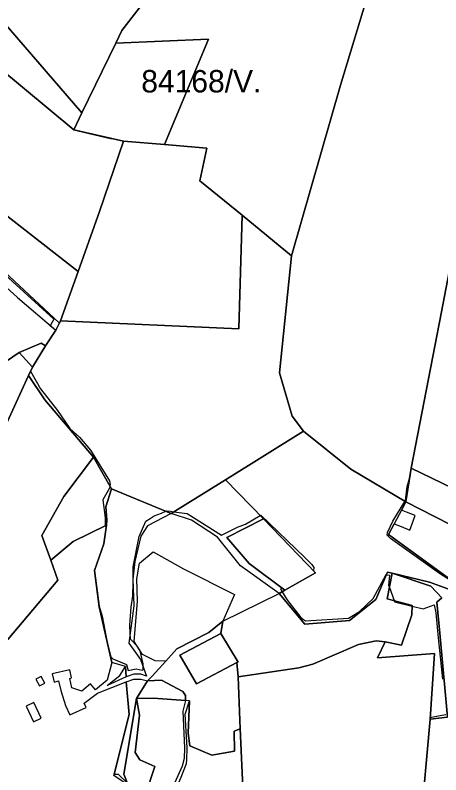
# Model space of a CAD drawing. Extents: x -477304 to -465429, y -1159113 to -1149210.
# Drawn here: x -474259 to -473975, y -1150895 to -1150388 of the extents above; entities that cross this region are included whole.
import ezdxf

# ---------------------------------------------------------------- set-up
doc = ezdxf.new("R2010")
doc.units = 0
for name, color, linetype in [('BPEJ_s', 7, 'Continuous'), ('orna_s', 7, 'Continuous'), ('PUPFL_s', 7, 'Continuous'), ('trav_porost_s', 7, 'Continuous')]:
    doc.layers.add(name, color=color, linetype=linetype)

msp = doc.modelspace()

# ---------------------------------------------------------------- linework, layer by layer
at = {"layer": 'BPEJ_s'}
msp.add_lwpolyline([(-474130.05, -1150403.67), (-474159.54, -1150474.08), (-474186.94, -1150471.84), (-474192.84, -1150470.48), (-474195.6, -1150470.2), (-474217.42, -1150465.12), (-474217.56, -1150464.76), (-474220.07, -1150464.18), (-474214.86, -1150452.76), (-474192.02, -1150406.38)], close=True, dxfattribs=at)
for points in [[(-474192.84, -1150470.48), (-474195.6, -1150470.2), (-474217.42, -1150465.12), (-474217.56, -1150464.76), (-474220.07, -1150464.18), (-474214.86, -1150452.76), (-474192.02, -1150406.38), (-474130.05, -1150403.67), (-474159.54, -1150474.08), (-474186.94, -1150471.84), (-474192.84, -1150470.48)], [(-474271.41, -1150556.28), (-474233.58, -1150590.59), (-474235.83, -1150594.64), (-474235.92, -1150594.79), (-474232.22, -1150597.94), (-474238.99, -1150608.48), (-474247.86, -1150622.64), (-474249.03, -1150625.32), (-474242.43, -1150637.25), (-474231.14, -1150651.74), (-474222.83, -1150663.67), (-474216.44, -1150669.43), (-474208.98, -1150678.16), (-474196.2, -1150698.62), (-474195.77, -1150701.17), (-474196.05, -1150702.18), (-474196.41, -1150703.52), (-474200.67, -1150711.4), (-474199.18, -1150723.33), (-474199.18, -1150728.72), (-474198.38, -1150728.33), (-474200.09, -1150740.67), (-474206.4, -1150758.44), (-474203.3, -1150782.24), (-474201.1, -1150788.96), (-474197.81, -1150806.49), (-474196.62, -1150811.69), (-474195.34, -1150816.24), (-474194.07, -1150817.51), (-474184.9, -1150821.35), (-474183.84, -1150825.19), (-474178.51, -1150824.12), (-474174.46, -1150824.97), (-474173.82, -1150824.76), (-474173.82, -1150822.96), (-474173.82, -1150820.92), (-474175.84, -1150812.1), (-474177.67, -1150809.28), (-474182.35, -1150804.3), (-474182.52, -1150800.56), (-474182.77, -1150794.93), (-474181.92, -1150783), (-474180.64, -1150775.33), (-474180.61, -1150772.74), (-474180.58, -1150769.29), (-474180.5, -1150762.18), (-474180.43, -1150756.15), (-474176.38, -1150735.69), (-474171.91, -1150725.46), (-474169.05, -1150723.71), (-474166.36, -1150722.06), (-474161.64, -1150720.12), (-474158.61, -1150718.87), (-474158.06, -1150718.65), (-474155.52, -1150718.96), (-474153.29, -1150719.24), (-474144.42, -1150720.35), (-474121.41, -1150734.84), (-474110.33, -1150729.3), (-474109.04, -1150728.85), (-474105.42, -1150727.6), (-474095.49, -1150721.68), (-474095.17, -1150721.49), (-474066.01, -1150749.54), (-474061.1, -1150754.44), (-474059.83, -1150756.57), (-474060, -1150758.62), (-474058.62, -1150760.05), (-474079.13, -1150771.64), (-474080.92, -1150770.3), (-474081.95, -1150770.85), (-474080.92, -1150772.71), (-474079, -1150776.18), (-474077.09, -1150778.73), (-474068.35, -1150789.81), (-474066.61, -1150791.18), (-474065.37, -1150792.16), (-474036.6, -1150790.24), (-474033.19, -1150788.32), (-474029.14, -1150785.77), (-474019.98, -1150777.24), (-474011.46, -1150761.26), (-474011.25, -1150761.3)], [(-474271.41, -1150556.28), (-474233.58, -1150590.59), (-474235.83, -1150594.64), (-474235.92, -1150594.79), (-474232.22, -1150597.94), (-474238.99, -1150608.48), (-474247.86, -1150622.64), (-474249.03, -1150625.32), (-474242.43, -1150637.25), (-474231.14, -1150651.74), (-474222.83, -1150663.67), (-474216.44, -1150669.43), (-474208.98, -1150678.16), (-474196.2, -1150698.62), (-474195.77, -1150701.17), (-474196.05, -1150702.18), (-474196.41, -1150703.52), (-474200.67, -1150711.4), (-474199.18, -1150723.33), (-474199.18, -1150728.72), (-474198.38, -1150728.33), (-474200.09, -1150740.67), (-474206.4, -1150758.44), (-474203.3, -1150782.24), (-474201.1, -1150788.96), (-474197.81, -1150806.49), (-474196.62, -1150811.69), (-474195.34, -1150816.24), (-474194.07, -1150817.51), (-474184.9, -1150821.35), (-474183.84, -1150825.19), (-474178.51, -1150824.12), (-474174.46, -1150824.97), (-474173.82, -1150824.76), (-474173.82, -1150822.96), (-474173.82, -1150820.92), (-474175.84, -1150812.1), (-474177.67, -1150809.28), (-474182.35, -1150804.3), (-474182.52, -1150800.56), (-474182.77, -1150794.93), (-474181.92, -1150783), (-474180.64, -1150775.33), (-474180.61, -1150772.74), (-474180.58, -1150769.29), (-474180.5, -1150762.18), (-474180.43, -1150756.15), (-474176.38, -1150735.69), (-474171.91, -1150725.46), (-474169.05, -1150723.71), (-474166.36, -1150722.06), (-474161.64, -1150720.12), (-474158.61, -1150718.87), (-474158.06, -1150718.65), (-474155.52, -1150718.96), (-474153.29, -1150719.24), (-474144.42, -1150720.35), (-474121.41, -1150734.84), (-474110.33, -1150729.3), (-474109.04, -1150728.85), (-474105.42, -1150727.6), (-474095.49, -1150721.68), (-474095.17, -1150721.49), (-474066.01, -1150749.54), (-474061.1, -1150754.44), (-474059.83, -1150756.57), (-474060, -1150758.62), (-474058.62, -1150760.05), (-474079.13, -1150771.64), (-474080.92, -1150770.3), (-474081.95, -1150770.85), (-474080.92, -1150772.71), (-474079, -1150776.18)], [(-473952.8, -1150775.68), (-473958.44, -1150771.77), (-473961.14, -1150769.82), (-473975.66, -1150760.41), (-474008.47, -1150737.18), (-474010.82, -1150734.84), (-474010.6, -1150733.14), (-474006.98, -1150725.46), (-473998.84, -1150712.44), (-473998.46, -1150711.83), (-473997.4, -1150702.45), (-473995.77, -1150697.07), (-473994.62, -1150690.04), (-473953.93, -1150709.85), (-473952.86, -1150710.34), (-473952.69, -1150710.45), (-473945.92, -1150713.75), (-473955.6, -1150734.28), (-473951.14, -1150755.57), (-473950.66, -1150755.65)], [(-473961.14, -1150769.82), (-473975.66, -1150760.41), (-474008.47, -1150737.18), (-474010.82, -1150734.84), (-474010.6, -1150733.14), (-474006.98, -1150725.46), (-473998.84, -1150712.44), (-473998.46, -1150711.83), (-473997.4, -1150702.45), (-473995.77, -1150697.07), (-473994.62, -1150690.04), (-473953.93, -1150709.85)], [(-474079, -1150776.18), (-474077.09, -1150778.73), (-474068.35, -1150789.81), (-474066.61, -1150791.18), (-474065.37, -1150792.16), (-474036.6, -1150790.24), (-474033.19, -1150788.32), (-474029.14, -1150785.77), (-474019.98, -1150777.24), (-474011.46, -1150761.26), (-474011.25, -1150761.3), (-474009.11, -1150761.69), (-474009.75, -1150768.51), (-474009.25, -1150769.9), (-474006.13, -1150778.58), (-474005.86, -1150779.33), (-473994.01, -1150782.26), (-473986.74, -1150784.06), (-473979.28, -1150781.5), (-473978.22, -1150786.83), (-473976.54, -1150803.46), (-473973.74, -1150831.15)], [(-474011.25, -1150761.3), (-474009.11, -1150761.69), (-474009.75, -1150768.51), (-474009.25, -1150769.9), (-474006.13, -1150778.58), (-474005.86, -1150779.33), (-473994.01, -1150782.26), (-473986.74, -1150784.06), (-473979.28, -1150781.5), (-473978.22, -1150786.83), (-473976.54, -1150803.46), (-473973.74, -1150831.15)], [(-473971.4, -1150854.8), (-473977.79, -1150856.08), (-473981.87, -1150856.86), (-473981.93, -1150857.82), (-473988.41, -1150929.44)], [(-473971.4, -1150854.8), (-473977.79, -1150856.08), (-473981.87, -1150856.86), (-473981.93, -1150857.82), (-473988.41, -1150929.44)], [(-474184.53, -1150900.28), (-474190.36, -1150894.66), (-474193, -1150894.65), (-474193.21, -1150894.74), (-474193.41, -1150895.52)], [(-474184.53, -1150900.28), (-474190.36, -1150894.66), (-474193, -1150894.65), (-474193.21, -1150894.74), (-474193.41, -1150895.52)]]:
    msp.add_lwpolyline(points, dxfattribs=at)
at = {"layer": 'orna_s'}
msp.add_lwpolyline([(-474006.02, -1150727.26), (-474001.33, -1150729.14), (-473995.54, -1150731.46), (-473992.02, -1150721.77), (-473997.81, -1150719.45), (-474001.17, -1150718.1), (-473998.33, -1150712.74), (-473958.98, -1150732.57), (-473949.67, -1150777.84), (-473952.8, -1150775.68), (-473958.44, -1150771.77), (-474009.88, -1150734.54)], close=True, dxfattribs=at)
at = {"layer": 'PUPFL_s'}
for points in [[(-474382.52, -1150206.91), (-474382.12, -1150212.71), (-474372.67, -1150269.3), (-474367.53, -1150321.33), (-474322.01, -1150379.74), (-474220.07, -1150464.18), (-474186.94, -1150471.84), (-474202.95, -1150518.8), (-474217.21, -1150558.83), (-474431.14, -1150392.16), (-474556.17, -1150395.84), (-474630.6, -1150580.15), (-474650.31, -1150580.17), (-474641.35, -1150540.02), (-474628.67, -1150512.52), (-474620.64, -1150480.37), (-474609.36, -1150417.65), (-474552.47, -1150350.61), (-474475.73, -1150262.62)], [(-474199.4, -1150265.77), (-474181.83, -1150279.31), (-474158.81, -1150284.63), (-474100.44, -1150289.96), (-474090.96, -1150288.66), (-474102.31, -1150302.69), (-474142.63, -1150340.81), (-474148.05, -1150345.88), (-474188.13, -1150397.83), (-474192.02, -1150406.38), (-474214.86, -1150452.76), (-474292.11, -1150363.44), (-474372.67, -1150269.3), (-474283.14, -1150209.26), (-474265.67, -1150279.83), (-474238.79, -1150284.75), (-474222, -1150277.76), (-474204.75, -1150264.29)], [(-474214.86, -1150452.76), (-474220.07, -1150464.18), (-474322.01, -1150379.74), (-474367.53, -1150321.33), (-474372.67, -1150269.3), (-474292.11, -1150363.44)], [(-474192.02, -1150406.38), (-474188.13, -1150397.83), (-474148.05, -1150345.88), (-474142.63, -1150340.81), (-474018.16, -1150355.47), (-474041.94, -1150434.3), (-474074.71, -1150548.37), (-474107.6, -1150521.11), (-474135.99, -1150498.16), (-474131.31, -1150476.48), (-474159.54, -1150474.08), (-474130.05, -1150403.67)], [(-473931.62, -1150365.29), (-473937.63, -1150395.03), (-473956.23, -1150490.51), (-473974.43, -1150585.77), (-473994.62, -1150690.04), (-473998.33, -1150712.74), (-474035.05, -1150690.93), (-474066.69, -1150665.33), (-474074.14, -1150655.52), (-474082.68, -1150626.39), (-474074.71, -1150548.37), (-474041.94, -1150434.3), (-474018.16, -1150355.47)], [(-473945.92, -1150713.75), (-473994.62, -1150690.04), (-473974.43, -1150585.77), (-473956.23, -1150490.51), (-473937.63, -1150395.03), (-473819.81, -1150385.52), (-473700.17, -1150374.43), (-473609.98, -1150426.28), (-473652.65, -1150572.72), (-473679.55, -1150668.81), (-473721.23, -1150773.11), (-473925.06, -1150760.12), (-473951.14, -1150755.57), (-473955.6, -1150734.28)], [(-474107.6, -1150521.11), (-474109.97, -1150597.12), (-474228.96, -1150591.82), (-474217.21, -1150558.83), (-474202.95, -1150518.8), (-474186.94, -1150471.84), (-474159.54, -1150474.08), (-474131.31, -1150476.48), (-474135.99, -1150498.16)], [(-474229.79, -1150593.2), (-474228.96, -1150591.82), (-474109.97, -1150597.12), (-474107.6, -1150521.11), (-474074.71, -1150548.37), (-474082.68, -1150626.39), (-474074.14, -1150655.52), (-474066.69, -1150665.33), (-474118.79, -1150697.88), (-474155.04, -1150720.33), (-474195.01, -1150704), (-474207.06, -1150682.82), (-474239.5, -1150644.62), (-474250.33, -1150628.31), (-474247.86, -1150622.64), (-474238.99, -1150608.48), (-474232.22, -1150597.94)], [(-474298.19, -1150749.2), (-474320.84, -1150767.57), (-474332.24, -1150733.76), (-474308.23, -1150712.52), (-474286.84, -1150691.29), (-474276.55, -1150679.1), (-474269.25, -1150669.14), (-474250.33, -1150628.31), (-474239.5, -1150644.62), (-474207.06, -1150682.82), (-474226.8, -1150709.13), (-474241.46, -1150735.19), (-474235.43, -1150751.68), (-474230.85, -1150764.89), (-474264.31, -1150804.58), (-474272.17, -1150806.18), (-474273.49, -1150807.15), (-474279.7, -1150787.21), (-474288.02, -1150770.16)], [(-474006.02, -1150727.26), (-474009.88, -1150734.54), (-473958.44, -1150771.77), (-473970.07, -1150770.67), (-473982.48, -1150766.2), (-474007.29, -1150760.19), (-474010.49, -1150759.53), (-474018.31, -1150777.79), (-474035.79, -1150791.8), (-474065.67, -1150794.33), (-474083.01, -1150773.95), (-474079.13, -1150771.64), (-474058.62, -1150760.05), (-474093.32, -1150723.9), (-474118.79, -1150697.88), (-474066.69, -1150665.33), (-474035.05, -1150690.93), (-473998.33, -1150712.74), (-474001.17, -1150718.1)], [(-474207.06, -1150682.82), (-474195.01, -1150704), (-474198.69, -1150715.93), (-474198.02, -1150724.61), (-474198.38, -1150728.33), (-474220.59, -1150739.2), (-474235.43, -1150751.68), (-474241.46, -1150735.19), (-474226.8, -1150709.13)], [(-474083.01, -1150773.95), (-474108.65, -1150755.28), (-474124.03, -1150736.25), (-474141.51, -1150724.89), (-474155.04, -1150720.33), (-474118.79, -1150697.88), (-474093.32, -1150723.9), (-474117.86, -1150736.42), (-474103, -1150753.76), (-474079.13, -1150771.64)], [(-474179.33, -1150752.5), (-474180.76, -1150764.36), (-474180.1, -1150782.06), (-474183.35, -1150806.94), (-474175.63, -1150817.92), (-474171.66, -1150829), (-474175.28, -1150827.76), (-474179.96, -1150827.84), (-474185.25, -1150829.55), (-474185.59, -1150822.6), (-474194.74, -1150819.93), (-474203.22, -1150782.82), (-474206.4, -1150758.44), (-474200.09, -1150740.67), (-474198.38, -1150728.33), (-474198.02, -1150724.61), (-474198.69, -1150715.93), (-474195.01, -1150704), (-474155.04, -1150720.33), (-474170.98, -1150728.61), (-474175.36, -1150735.65)], [(-474083.01, -1150773.95), (-474065.67, -1150794.33), (-474035.79, -1150791.8), (-474018.31, -1150777.79), (-474010.49, -1150759.53), (-474007.29, -1150760.19), (-474010.76, -1150777.35), (-473994, -1150781.81), (-473994.17, -1150788.1), (-474001.17, -1150808.34), (-474012.14, -1150806.08), (-474018.09, -1150805.42), (-474029.89, -1150808.01), (-474060.44, -1150821.09), (-474069.81, -1150823.57), (-474110.3, -1150829.55), (-474111.09, -1150820.02), (-474110.39, -1150819.68), (-474121.79, -1150800.63), (-474120.56, -1150792.38)], [(-474017.16, -1150816.84), (-474012.14, -1150806.08), (-474001.17, -1150808.34), (-473994.17, -1150788.1), (-473994, -1150781.81), (-474010.76, -1150777.35), (-474007.29, -1150760.19), (-473981.49, -1150769.02), (-473974.1, -1150776.79), (-473977.57, -1150779.66), (-473975.59, -1150800.46), (-473970.4, -1150856.55), (-473981.93, -1150857.82), (-473979.12, -1150814.03)], [(-473977.57, -1150779.66), (-473974.1, -1150776.79), (-473981.49, -1150769.02), (-474007.29, -1150760.19), (-473982.48, -1150766.2), (-473970.07, -1150770.67), (-473958.44, -1150771.77), (-473952.8, -1150775.68), (-473944.58, -1150820.26), (-473934.98, -1150846.68), (-473931.67, -1150862.9), (-473947.61, -1150873.76), (-473955.55, -1150885.01), (-473960.95, -1150895.71), (-473972.47, -1150922.85), (-473979.25, -1150943.92), (-473984.49, -1150966.37), (-473987.63, -1150965.68), (-473977.76, -1150929.78), (-473988.41, -1150929.44), (-473981.93, -1150857.82), (-473970.4, -1150856.55), (-473975.59, -1150800.46)], [(-474185.2, -1150832.81), (-474179.93, -1150831.18), (-474175.33, -1150830.99), (-474170.81, -1150832.09), (-474178.17, -1150844.09), (-474186.8, -1150894.5), (-474183.88, -1150901.95), (-474193.41, -1150895.52), (-474183.1, -1150854.6)]]:
    msp.add_lwpolyline(points, close=True, dxfattribs=at)
msp.add_lwpolyline([(-474431.14, -1150392.16), (-474217.21, -1150558.83), (-474228.96, -1150591.82), (-474229.79, -1150593.2), (-474276.84, -1150549.53)], dxfattribs=at)
at = {"layer": 'trav_porost_s'}
for points in [[(-474130.05, -1150403.67), (-474159.54, -1150474.08), (-474186.94, -1150471.84), (-474220.07, -1150464.18), (-474214.86, -1150452.76), (-474192.02, -1150406.38)], [(-474279.32, -1150588.68), (-474281, -1150580.48), (-474280.25, -1150576.4), (-474273.07, -1150573.19), (-474278.07, -1150567.38), (-474272.95, -1150562.66), (-474257.76, -1150576.17), (-474232.22, -1150597.94), (-474238.99, -1150608.48), (-474241.97, -1150606.61), (-474256.59, -1150612.91), (-474268.68, -1150621.07), (-474287.99, -1150594.56), (-474283.34, -1150591.43)], [(-474238.99, -1150608.48), (-474247.86, -1150622.64), (-474256.59, -1150612.91), (-474241.97, -1150606.61)], [(-473955.6, -1150734.28), (-473958.98, -1150732.57), (-473998.33, -1150712.74), (-473994.62, -1150690.04), (-473945.92, -1150713.75)], [(-474103, -1150753.76), (-474117.86, -1150736.42), (-474093.32, -1150723.9), (-474058.62, -1150760.05), (-474079.13, -1150771.64)], [(-474178.14, -1150763.97), (-474176.32, -1150753.6), (-474167.17, -1150746.1), (-474146.88, -1150757.49), (-474112.67, -1150774.51), (-474120.56, -1150792.38), (-474130.01, -1150799.8), (-474151.27, -1150810.72), (-474158.63, -1150818.96), (-474165.79, -1150818.91), (-474174.28, -1150814.5), (-474179.8, -1150806), (-474177.59, -1150779.03)], [(-474147.31, -1150839.25), (-474161.58, -1150831.82), (-474170.81, -1150832.09), (-474167.83, -1150829.14), (-474158.63, -1150818.96), (-474151.27, -1150810.72), (-474130.01, -1150799.8), (-474120.56, -1150792.38), (-474121.79, -1150800.63), (-474149.36, -1150815.13), (-474138.25, -1150834.17), (-474111.09, -1150820.02), (-474110.3, -1150829.55), (-474108.92, -1150864.25), (-474112.89, -1150865.79), (-474112.78, -1150879.2), (-474127.94, -1150881.84), (-474142.55, -1150875.5), (-474143.77, -1150867.06), (-474142.89, -1150845.44), (-474145.42, -1150845.27), (-474145.47, -1150841.99)], [(-474149.36, -1150815.13), (-474121.79, -1150800.63), (-474110.39, -1150819.68), (-474111.09, -1150820.02), (-474138.25, -1150834.17)], [(-474104.27, -1150970.73), (-474105.81, -1150932.56), (-474108.92, -1150864.25), (-474110.3, -1150829.55), (-474069.81, -1150823.57), (-474060.44, -1150821.09), (-474029.89, -1150808.01), (-474018.09, -1150805.42), (-474012.14, -1150806.08), (-474017.16, -1150816.84), (-473979.12, -1150814.03), (-473981.93, -1150857.82), (-473988.41, -1150929.44), (-473996.87, -1150964.03), (-473999.93, -1150975.09), (-474007.95, -1150973.6), (-474026.36, -1150999.47), (-474031.93, -1150996.96), (-474036.56, -1151002.75), (-474067.27, -1151000.49), (-474067, -1150991.22), (-474079.02, -1150987.08), (-474103.2, -1150994.09)], [(-474197.82, -1150835.21), (-474189.33, -1150828.62), (-474185.59, -1150822.6), (-474185.25, -1150829.55)], [(-474241.93, -1150829.23), (-474245.46, -1150831.11), (-474243.11, -1150835.52), (-474239.58, -1150833.64)], [(-474145.47, -1150841.99), (-474145.42, -1150845.27), (-474167.17, -1150843.78), (-474178.17, -1150844.09), (-474170.81, -1150832.09), (-474161.58, -1150831.82), (-474147.31, -1150839.25)], [(-474176.32, -1150855.17), (-474178.17, -1150844.09), (-474167.17, -1150843.78), (-474145.42, -1150845.27), (-474147.32, -1150852.36), (-474146.28, -1150877.07), (-474146.5, -1150884.08), (-474147.82, -1150889.21), (-474159.45, -1150915.46), (-474172.35, -1150908.4), (-474165.96, -1150889.32), (-474176.05, -1150884.96), (-474179.13, -1150880.11)], [(-474247.08, -1150859.5), (-474241.94, -1150857.21), (-474246.93, -1150846.72), (-474252.07, -1150849.01)], [(-474144.32, -1150877.04), (-474145.64, -1150854.51), (-474142.89, -1150845.44), (-474143.77, -1150867.06), (-474142.55, -1150875.5), (-474127.94, -1150881.84), (-474112.78, -1150879.2), (-474112.89, -1150865.79), (-474108.92, -1150864.25), (-474105.81, -1150932.56), (-474117.22, -1150950.49), (-474133.87, -1150940.5), (-474132.93, -1150930.52), (-474140.6, -1150925.11), (-474153.03, -1150923.35), (-474151.82, -1150919.6), (-474157.39, -1150916.59), (-474148.34, -1150896.43), (-474144.93, -1150887.47), (-474144.54, -1150885.02)]]:
    msp.add_lwpolyline(points, close=True, dxfattribs=at)
for points in [[(-474268.68, -1150621.07), (-474256.59, -1150612.91), (-474247.86, -1150622.64), (-474250.33, -1150628.31), (-474269.25, -1150669.14)], [(-474264.31, -1150804.58), (-474230.85, -1150764.89), (-474235.43, -1150751.68), (-474220.59, -1150739.2), (-474198.38, -1150728.33), (-474200.09, -1150740.67), (-474206.4, -1150758.44), (-474203.22, -1150782.82), (-474194.74, -1150819.93), (-474197.96, -1150831.79), (-474205.6, -1150838.16), (-474209.06, -1150834.14), (-474214.9, -1150839.16), (-474221.44, -1150836.79), (-474222.92, -1150830.52), (-474221.61, -1150830.21), (-474222.87, -1150824.85), (-474234.57, -1150827.62), (-474233.3, -1150832.97), (-474230.37, -1150832.28), (-474228.89, -1150838.55), (-474225.75, -1150848.69), (-474222.8, -1150854.98), (-474211.99, -1150849.91), (-474213.31, -1150847.09), (-474204.36, -1150840.36), (-474185.2, -1150832.81), (-474183.1, -1150854.6), (-474193.41, -1150895.52)], [(-474183.88, -1150901.95), (-474186.8, -1150894.5), (-474178.17, -1150844.09), (-474176.32, -1150855.17), (-474179.13, -1150880.11), (-474176.05, -1150884.96), (-474165.96, -1150889.32), (-474172.35, -1150908.4)]]:
    msp.add_lwpolyline(points, dxfattribs=at)

# ---------------------------------------------------------------- texts
at = {"layer": 'BPEJ_s'}
msp.add_text('84168/V.', height=15, dxfattribs=at).set_placement((-474175.06, -1150439.23))

doc.saveas('drawing.dxf')
